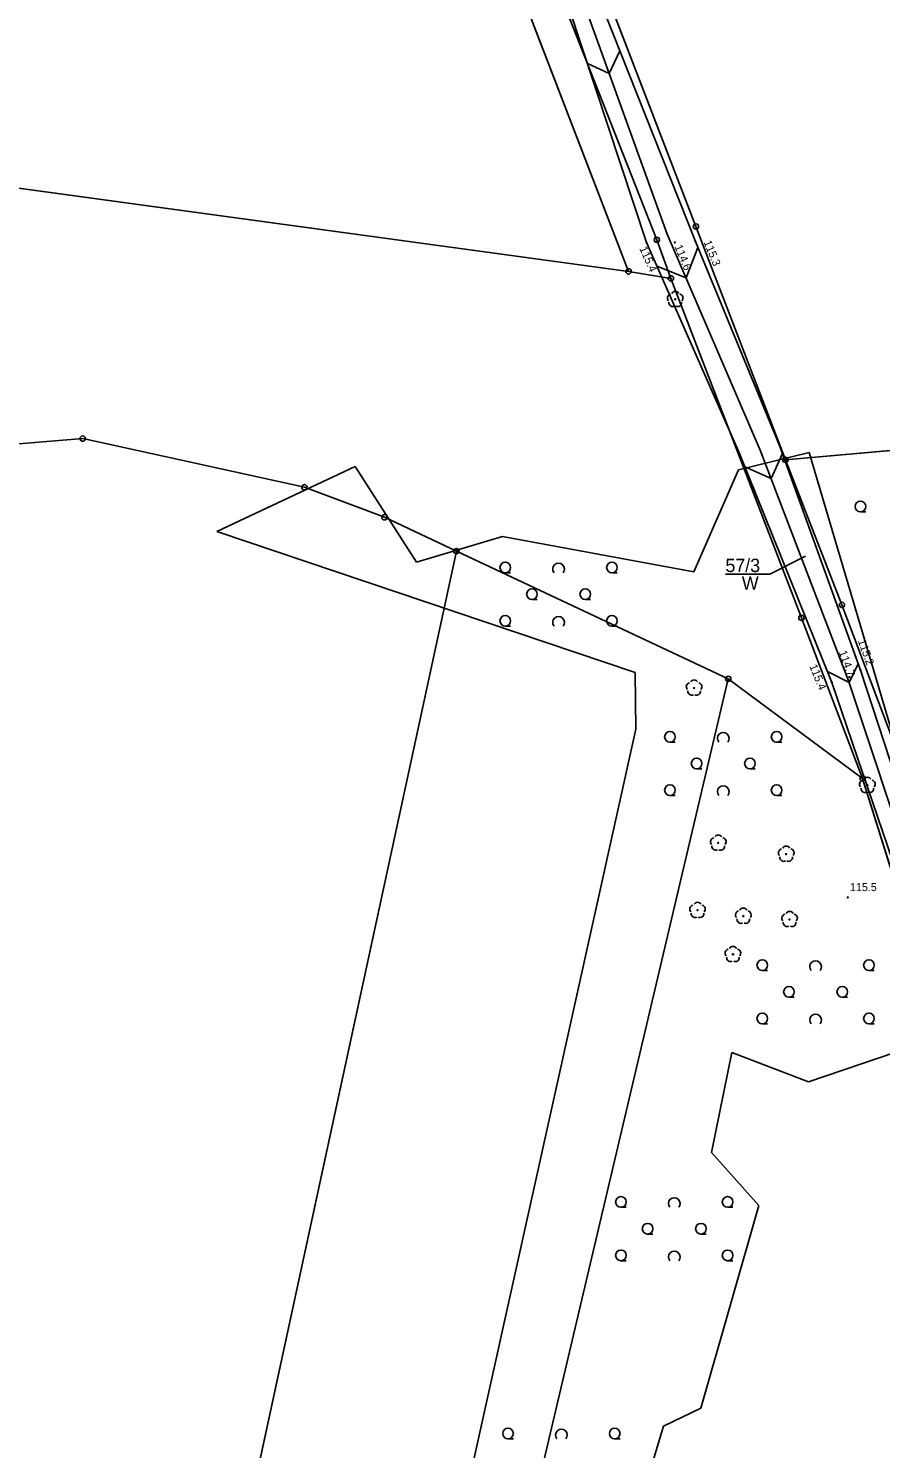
# Model space of a CAD drawing. Extents: x 6424617 to 6425697, y 5665845 to 5667190.
# Drawn here: x 6425111 to 6425190.9, y 5666387.6 to 5666520.7 of the extents above; entities that cross this region are included whole.
import ezdxf

# ---------------------------------------------------------------- set-up
doc = ezdxf.new("R2010")
doc.units = 0
for name, color, linetype in [('Warstwa 1', 7, 'Continuous'), ('Warstwa 10', 7, 'Continuous'), ('Warstwa 11', 7, 'Continuous'), ('Warstwa 12', 7, 'Continuous'), ('Warstwa 13', 7, 'Continuous'), ('Warstwa 15', 7, 'Continuous'), ('Warstwa 2', 7, 'Continuous'), ('Warstwa 6', 7, 'Continuous'), ('Warstwa 9', 7, 'Continuous')]:
    doc.layers.add(name, color=color, linetype=linetype)

msp = doc.modelspace()

# ---------------------------------------------------------------- linework, layer by layer
at = {"layer": 'Warstwa 1'}
for p, q in [((6425151.55, 5666538.89), (6425167.32, 5666497.97)), ((6425151.55, 5666538.89), (6425167.32, 5666497.97)), ((6425164.58, 5666525.66), (6425173.63, 5666502.18)), ((6425164.58, 5666525.66), (6425173.63, 5666502.18)), ((6425160.81, 5666524.2), (6425169.96, 5666500.93)), ((6425160.81, 5666524.2), (6425169.96, 5666500.93)), ((6425012.6, 5666519.07), (6425167.32, 5666497.97)), ((6425012.6, 5666519.07), (6425167.32, 5666497.97)), ((6425173.63, 5666502.18), (6425182.01, 5666480.31)), ((6425173.63, 5666502.18), (6425182.01, 5666480.31)), ((6425169.96, 5666500.93), (6425171.28, 5666497.32)), ((6425169.96, 5666500.93), (6425171.28, 5666497.32)), ((6425167.32, 5666497.97), (6425171.28, 5666497.32)), ((6425167.32, 5666497.97), (6425171.28, 5666497.32)), ((6425171.28, 5666497.32), (6425183.52, 5666465.5)), ((6425171.28, 5666497.32), (6425183.52, 5666465.5)), ((6425182.01, 5666480.31), (6425215.22, 5666483.24)), ((6425182.01, 5666480.31), (6425215.22, 5666483.24)), ((6425109.03, 5666481.72), (6425116.13, 5666482.3)), ((6425109.03, 5666481.72), (6425116.13, 5666482.3)), ((6425116.13, 5666482.3), (6425136.92, 5666477.74)), ((6425116.13, 5666482.3), (6425136.92, 5666477.74)), ((6425182.01, 5666480.31), (6425187.32, 5666466.71)), ((6425182.01, 5666480.31), (6425187.32, 5666466.71)), ((6425136.92, 5666477.74), (6425144.43, 5666474.92)), ((6425136.92, 5666477.74), (6425144.43, 5666474.92)), ((6425144.43, 5666474.92), (6425151.17, 5666471.75)), ((6425144.43, 5666474.92), (6425151.17, 5666471.75)), ((6425114.5, 5666302.27), (6425151.17, 5666471.75)), ((6425114.5, 5666302.27), (6425151.17, 5666471.75)), ((6425151.17, 5666471.75), (6425176.66, 5666459.78)), ((6425151.17, 5666471.75), (6425176.66, 5666459.78)), ((6425187.32, 5666466.71), (6425192.7, 5666452.4)), ((6425187.32, 5666466.71), (6425192.7, 5666452.4)), ((6425183.52, 5666465.5), (6425189.25, 5666450.45)), ((6425183.52, 5666465.5), (6425189.25, 5666450.45)), ((6425157.98, 5666380.63), (6425176.66, 5666459.78)), ((6425157.98, 5666380.63), (6425176.66, 5666459.78)), ((6425176.66, 5666459.78), (6425189.25, 5666450.45)), ((6425176.66, 5666459.78), (6425189.25, 5666450.45)), ((6425189.25, 5666450.45), (6425194.38, 5666434.08)), ((6425189.25, 5666450.45), (6425194.38, 5666434.08))]:
    msp.add_line(p, q, dxfattribs=at)
at = {"layer": 'Warstwa 10'}
for centre in [(6425169.96, 5666500.93), (6425173.63, 5666502.18), (6425167.32, 5666497.97), (6425171.28, 5666497.32), (6425116.13, 5666482.3), (6425182.01, 5666480.31), (6425136.92, 5666477.74), (6425144.43, 5666474.92), (6425151.17, 5666471.75), (6425187.32, 5666466.71), (6425183.52, 5666465.5), (6425176.66, 5666459.78), (6425189.25, 5666450.45)]:
    msp.add_circle(centre, 0.25, dxfattribs=at)
at = {"layer": 'Warstwa 11'}
for centre in [(6425171.69, 5666495.35), (6425173.46, 5666458.92), (6425189.7, 5666449.81), (6425175.72, 5666444.41), (6425182.09, 5666443.36), (6425173.78, 5666438.1), (6425178.07, 5666437.55), (6425182.41, 5666437.23), (6425177.1, 5666433.96)]:
    msp.add_circle(centre, 0.05, dxfattribs=at)
for centre, start, end in [((6425171.33, 5666495.46), 102.1471, 221.8529), ((6425171.69, 5666495.72), 30.1471, 149.8529), ((6425172.04, 5666495.46), 318.1471, 77.8529), ((6425171.47, 5666495.04), 174.1471, 293.8529), ((6425171.91, 5666495.04), 246.1471, 5.8529), ((6425173.1, 5666459.04), 102.1471, 221.8529), ((6425173.24, 5666458.62), 174.1471, 293.8529), ((6425173.46, 5666459.3), 30.1471, 149.8529), ((6425173.68, 5666458.62), 246.1471, 5.8529), ((6425173.81, 5666459.04), 318.1471, 77.8529), ((6425189.34, 5666449.92), 102.1471, 221.8529), ((6425189.48, 5666449.5), 174.1471, 293.8529), ((6425189.7, 5666450.18), 30.1471, 149.8529), ((6425189.92, 5666449.5), 246.1471, 5.8529), ((6425190.06, 5666449.92), 318.1471, 77.8529), ((6425175.37, 5666444.52), 102.1471, 221.8529), ((6425175.5, 5666444.1), 174.1471, 293.8529), ((6425175.72, 5666444.78), 30.1471, 149.8529), ((6425175.94, 5666444.1), 246.1471, 5.8529), ((6425176.08, 5666444.52), 318.1471, 77.8529), ((6425182.09, 5666443.73), 30.1471, 149.8529), ((6425181.73, 5666443.47), 102.1471, 221.8529), ((6425181.87, 5666443.05), 174.1471, 293.8529), ((6425182.31, 5666443.05), 246.1471, 5.8529), ((6425182.45, 5666443.47), 318.1471, 77.8529), ((6425173.42, 5666438.21), 102.1471, 221.8529), ((6425173.78, 5666438.47), 30.1471, 149.8529), ((6425174.13, 5666438.21), 318.1471, 77.8529), ((6425173.56, 5666437.79), 174.1471, 293.8529), ((6425174, 5666437.79), 246.1471, 5.8529), ((6425177.71, 5666437.66), 102.1471, 221.8529), ((6425177.85, 5666437.24), 174.1471, 293.8529), ((6425178.07, 5666437.92), 30.1471, 149.8529), ((6425178.29, 5666437.24), 246.1471, 5.8529), ((6425178.43, 5666437.66), 318.1471, 77.8529), ((6425182.05, 5666437.35), 102.1471, 221.8529), ((6425182.41, 5666437.61), 30.1471, 149.8529), ((6425182.76, 5666437.35), 318.1471, 77.8529), ((6425182.19, 5666436.93), 174.1471, 293.8529), ((6425182.63, 5666436.93), 246.1471, 5.8529), ((6425177.1, 5666434.33), 30.1471, 149.8529), ((6425176.74, 5666434.07), 102.1471, 221.8529), ((6425176.88, 5666433.65), 174.1471, 293.8529), ((6425177.32, 5666433.65), 246.1471, 5.8529), ((6425177.45, 5666434.07), 318.1471, 77.8529)]:
    msp.add_arc(centre, 0.375, start, end, dxfattribs=at)
at = {"layer": 'Warstwa 12'}
for p, q in [((6425177.63, 5666479.37), (6425184.23, 5666481)), ((6425184.23, 5666481), (6425192.7, 5666452.4)), ((6425128.72, 5666473.59), (6425141.69, 5666479.68)), ((6425141.69, 5666479.68), (6425147.43, 5666470.72)), ((6425173.42, 5666469.81), (6425177.63, 5666479.37)), ((6425128.72, 5666473.59), (6425167.94, 5666460.38)), ((6425147.43, 5666470.72), (6425155.49, 5666473.12)), ((6425155.49, 5666473.12), (6425173.42, 5666469.81)), ((6425155.75, 5666469.72), (6425156.25, 5666469.72)), ((6425165.75, 5666469.72), (6425166.25, 5666469.72)), ((6425158.25, 5666467.22), (6425158.75, 5666467.22)), ((6425163.25, 5666467.22), (6425163.75, 5666467.22)), ((6425155.75, 5666464.72), (6425156.25, 5666464.72)), ((6425165.75, 5666464.72), (6425166.25, 5666464.72)), ((6425167.94, 5666460.38), (6425167.99, 5666455.08)), ((6425151.07, 5666378.83), (6425167.99, 5666455.08)), ((6425171.19, 5666453.85), (6425171.69, 5666453.85)), ((6425181.19, 5666453.85), (6425181.69, 5666453.85)), ((6425173.69, 5666451.35), (6425174.19, 5666451.35)), ((6425178.69, 5666451.35), (6425179.19, 5666451.35)), ((6425171.19, 5666448.85), (6425171.69, 5666448.85)), ((6425181.19, 5666448.85), (6425181.69, 5666448.85)), ((6425179.85, 5666432.45), (6425180.35, 5666432.45)), ((6425189.85, 5666432.45), (6425190.35, 5666432.45)), ((6425182.35, 5666429.95), (6425182.85, 5666429.95)), ((6425187.35, 5666429.95), (6425187.85, 5666429.95)), ((6425179.85, 5666427.45), (6425180.35, 5666427.45)), ((6425189.85, 5666427.45), (6425190.35, 5666427.45)), ((6425184.19, 5666422.02), (6425194.1, 5666425.4)), ((6425175.1, 5666415.4), (6425176.99, 5666424.75)), ((6425176.99, 5666424.75), (6425184.19, 5666422.02)), ((6425175.1, 5666415.4), (6425179.54, 5666410.41)), ((6425166.6, 5666410.25), (6425167.1, 5666410.25)), ((6425174.08, 5666391.43), (6425179.54, 5666410.41)), ((6425176.6, 5666410.25), (6425177.1, 5666410.25)), ((6425169.1, 5666407.75), (6425169.6, 5666407.75)), ((6425174.1, 5666407.75), (6425174.6, 5666407.75)), ((6425166.6, 5666405.25), (6425167.1, 5666405.25)), ((6425176.6, 5666405.25), (6425177.1, 5666405.25)), ((6425170.59, 5666389.75), (6425174.08, 5666391.43)), ((6425165.59, 5666373.24), (6425170.59, 5666389.75)), ((6425156.01, 5666388.55), (6425156.51, 5666388.55)), ((6425166.01, 5666388.55), (6425166.51, 5666388.55))]:
    msp.add_line(p, q, dxfattribs=at)
for centre in [(6425155.75, 5666470.22), (6425165.75, 5666470.22), (6425158.25, 5666467.72), (6425163.25, 5666467.72), (6425155.75, 5666465.22), (6425165.75, 5666465.22), (6425171.19, 5666454.35), (6425181.19, 5666454.35), (6425173.69, 5666451.85), (6425178.69, 5666451.85), (6425171.19, 5666449.35), (6425181.19, 5666449.35), (6425179.85, 5666432.95), (6425189.85, 5666432.95), (6425182.35, 5666430.45), (6425187.35, 5666430.45), (6425179.85, 5666427.95), (6425189.85, 5666427.95), (6425166.6, 5666410.75), (6425176.6, 5666410.75), (6425169.1, 5666408.25), (6425174.1, 5666408.25), (6425166.6, 5666405.75), (6425176.6, 5666405.75), (6425156.01, 5666389.05), (6425166.01, 5666389.05)]:
    msp.add_circle(centre, 0.5, dxfattribs=at)
for centre in [(6425160.75, 5666470.07), (6425160.75, 5666465.07), (6425176.19, 5666454.2), (6425176.19, 5666449.2), (6425184.85, 5666432.8), (6425184.85, 5666427.8), (6425171.6, 5666410.6), (6425171.6, 5666405.59), (6425161.01, 5666388.9)]:
    msp.add_arc(centre, 0.55, 320.4788, 219.5212, dxfattribs=at)
at = {"layer": 'Warstwa 13'}
for centre in [(6425168.99, 5666500.68), (6425171.66, 5666500.68), (6425173.59, 5666500.77), (6425188.02, 5666459.95), (6425189.07, 5666460.6), (6425186.37, 5666459.45), (6425187.86, 5666439.3)]:
    msp.add_circle(centre, 0.045, dxfattribs=at)
at = {"layer": 'Warstwa 15'}
msp.add_lwpolyline([(6425176.39, 5666469.59), (6425180.56, 5666469.59), (6425183.89, 5666471.28)], dxfattribs=at)
at = {"layer": 'Warstwa 2'}
msp.add_lwpolyline([(6425176.39, 5666469.59), (6425180.56, 5666469.59), (6425183.89, 5666471.28)], dxfattribs=at)
at = {"layer": 'Warstwa 6'}
msp.add_line((6425189.55, 5666475.44), (6425189.05, 5666475.44), dxfattribs=at)
for points in [[(6425037.35, 5666619.47), (6425012.6, 5666519.07), (6425167.32, 5666497.97), (6425151.55, 5666538.89), (6425154.68, 5666540.33), (6425145.14, 5666561.01), (6425134.33, 5666583.54), (6425127.58, 5666597.11)], [(6425167.32, 5666497.97), (6425171.28, 5666497.32), (6425169.96, 5666500.93), (6425160.81, 5666524.2), (6425154.68, 5666540.33), (6425151.55, 5666538.89)], [(6425215.83, 5666531.44), (6425159.82, 5666537.76), (6425164.58, 5666525.66), (6425173.63, 5666502.18), (6425182.01, 5666480.31), (6425217.68, 5666483.46), (6425229.75, 5666484.53), (6425252.62, 5666486.37), (6425291.29, 5666517.74), (6425294.45, 5666523.98)], [(6425012.6, 5666519.07), (6425004.87, 5666487.82), (6424999.17, 5666465.11), (6425014.61, 5666460.5), (6425040.48, 5666452.79), (6425046.2, 5666469.71), (6425071.63, 5666475.94), (6425093.83, 5666480.54), (6425109.03, 5666481.72), (6425116.13, 5666482.3), (6425136.92, 5666477.74), (6425144.43, 5666474.92), (6425151.17, 5666471.75), (6425176.66, 5666459.78), (6425189.25, 5666450.45), (6425183.52, 5666465.5), (6425171.28, 5666497.32), (6425167.32, 5666497.97)], [(6425198.15, 5666435.66), (6425200.9, 5666423.35), (6425203.1, 5666416.43), (6425212.7, 5666415.92), (6425229.75, 5666484.53), (6425217.68, 5666483.46), (6425182.01, 5666480.31), (6425187.32, 5666466.71), (6425192.7, 5666452.4)], [(6425116.13, 5666482.3), (6425109.03, 5666481.72), (6425093.83, 5666480.54), (6425071.63, 5666475.94), (6425046.2, 5666469.71), (6425040.48, 5666452.79), (6425014.61, 5666460.5), (6424982.83, 5666329.44), (6425008.25, 5666323.04), (6425052.41, 5666312.03), (6425113.29, 5666296.65), (6425151.17, 5666471.75), (6425144.43, 5666474.92), (6425136.92, 5666477.74)]]:
    msp.add_lwpolyline(points, close=True, dxfattribs=at)
for points in [[(6425216.65, 5666385.68), (6425205.5, 5666411.33), (6425203.1, 5666416.43), (6425200.9, 5666423.35), (6425198.15, 5666435.66), (6425192.7, 5666452.4), (6425187.32, 5666466.71), (6425182.01, 5666480.31), (6425173.63, 5666502.18), (6425164.58, 5666525.66), (6425159.82, 5666537.76), (6425158.24, 5666541.84), (6425148.82, 5666562.52), (6425137.92, 5666585.02), (6425126.46, 5666608.64)], [(6425127.58, 5666597.11), (6425134.33, 5666583.54), (6425145.14, 5666561.01), (6425154.68, 5666540.33), (6425160.81, 5666524.2), (6425169.96, 5666500.93), (6425171.28, 5666497.32), (6425183.52, 5666465.5), (6425189.25, 5666450.45), (6425194.38, 5666434.08), (6425196.98, 5666422.45), (6425199.3, 5666414.9), (6425201.82, 5666409.84), (6425212.36, 5666385.13)], [(6425212.36, 5666385.13), (6425201.82, 5666409.84), (6425199.3, 5666414.9), (6425196.98, 5666422.45), (6425194.38, 5666434.08), (6425189.25, 5666450.45), (6425176.66, 5666459.78), (6425151.17, 5666471.75), (6425113.29, 5666296.65)]]:
    msp.add_lwpolyline(points, dxfattribs=at)
msp.add_circle((6425189.05, 5666475.94), 0.5, dxfattribs=at)
at = {"layer": 'Warstwa 9'}
for p, q in [((6425157.87, 5666537.67), (6425170.93, 5666501.46)), ((6425166.5, 5666518.64), (6425165.5, 5666516.51)), ((6425163.45, 5666517.47), (6425165.5, 5666516.51)), ((6425170.93, 5666501.46), (6425179.66, 5666481.21)), ((6425173.82, 5666500.21), (6425172.7, 5666497.38)), ((6425169.97, 5666498.46), (6425172.7, 5666497.38)), ((6425179.66, 5666481.21), (6425187.93, 5666459.59)), ((6425181.73, 5666480.9), (6425180.68, 5666478.55)), ((6425178.22, 5666479.65), (6425180.68, 5666478.55)), ((6425185.96, 5666460.46), (6425187.98, 5666459.45)), ((6425188.85, 5666461.2), (6425187.98, 5666459.45)), ((6425187.93, 5666459.59), (6425196.78, 5666432.94))]:
    msp.add_line(p, q, dxfattribs=at)
msp.add_lwpolyline([(6425200.57, 5666414.51), (6425202.94, 5666415.46), (6425197.95, 5666433.38), (6425189.07, 5666460.6), (6425181.45, 5666481.66), (6425173.59, 5666500.77), (6425158.82, 5666538.03), (6425156.91, 5666537.3), (6425168.99, 5666500.68), (6425177.71, 5666480.91), (6425186.37, 5666459.45), (6425195.43, 5666432.86)], close=True, dxfattribs=at)

# ---------------------------------------------------------------- texts
at = {"layer": 'Warstwa 13'}
for s, rotation, p in [('115.4', 293.8013, (6425168.31, 5666500.12)), ('114.6', 292.3574, (6425171.61, 5666500.3)), ('115.3', 292.3574, (6425174.33, 5666500.71)), ('115.2', 289.8937, (6425188.8, 5666463.34)), ('114.7', 289.8937, (6425187.02, 5666462.29)), ('115.4', 291.9736, (6425184.25, 5666460.98))]:
    msp.add_text(s, height=0.75, rotation=rotation, dxfattribs=at).set_placement(p)
msp.add_text('115.5', height=0.75, dxfattribs=at).set_placement((6425188.07, 5666439.89))
at = {"layer": 'Warstwa 15'}
msp.add_text('57/3', height=1.25, dxfattribs=at).set_placement((6425176.39, 5666469.79))
at = {"layer": 'Warstwa 2'}
msp.add_text('W', height=1.25, dxfattribs=at).set_placement((6425177.93, 5666468.13))

doc.saveas('drawing.dxf')
